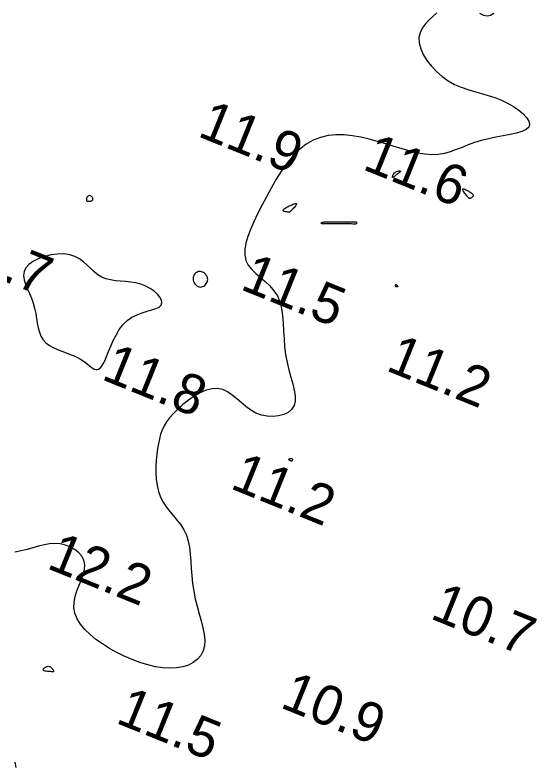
# Model space of a CAD drawing. Extents: x 3040093 to 3056816, y 408076 to 509144.
# Drawn here: x 3044247.2 to 3044313.1, y 440197.2 to 440291.6 of the extents above; entities that cross this region are included whole.
import ezdxf

# ---------------------------------------------------------------- set-up
doc = ezdxf.new("R2010")
doc.units = 0
doc.layers.add('V-CHAN-CONT-EL12-1112', color=7, linetype='Continuous')
doc.layers.add('V-TOPO-SOUN-0810', color=7, linetype='Continuous')

msp = doc.modelspace()

# ---------------------------------------------------------------- linework, layer by layer
at = {"layer": 'V-CHAN-CONT-EL12-1112'}
for points in [[(3044300.412, 440291.928), (3044299.915, 440291.456), (3044299.421, 440290.979), (3044298.964, 440290.486), (3044298.58, 440289.963), (3044298.303, 440289.4), (3044298.167, 440288.785), (3044298.199, 440288.109), (3044298.388, 440287.39), (3044298.717, 440286.648), (3044299.17, 440285.905), (3044299.727, 440285.181), (3044300.371, 440284.497), (3044301.084, 440283.875), (3044301.849, 440283.336), (3044302.649, 440282.893), (3044303.476, 440282.533), (3044304.321, 440282.234), (3044305.177, 440281.976), (3044306.036, 440281.735), (3044306.892, 440281.492), (3044307.735, 440281.224), (3044308.559, 440280.911), (3044309.353, 440280.538), (3044310.095, 440280.114), (3044310.758, 440279.658), (3044311.318, 440279.187), (3044311.748, 440278.717), (3044312.024, 440278.265), (3044312.12, 440277.849), (3044312.01, 440277.485), (3044311.679, 440277.187), (3044311.154, 440276.943), (3044310.472, 440276.739), (3044309.67, 440276.561), (3044308.786, 440276.394), (3044307.857, 440276.223), (3044306.92, 440276.033), (3044306.012, 440275.811), (3044305.162, 440275.545), (3044304.363, 440275.252), (3044303.6, 440274.95), (3044302.857, 440274.661), (3044302.12, 440274.403), (3044301.372, 440274.197), (3044300.599, 440274.063), (3044299.786, 440274.021), (3044298.92, 440274.084), (3044298.006, 440274.238), (3044297.05, 440274.465), (3044296.059, 440274.744), (3044295.04, 440275.055), (3044294.001, 440275.379), (3044292.948, 440275.695), (3044291.889, 440275.984), (3044290.83, 440276.226), (3044289.779, 440276.406), (3044288.739, 440276.509), (3044287.718, 440276.521), (3044286.721, 440276.427), (3044285.754, 440276.211), (3044284.823, 440275.86), (3044283.934, 440275.358), (3044283.092, 440274.698), (3044282.295, 440273.898), (3044281.542, 440272.984), (3044280.829, 440271.984), (3044280.156, 440270.921), (3044279.52, 440269.823), (3044278.918, 440268.716), (3044278.349, 440267.624), (3044277.814, 440266.572), (3044277.325, 440265.565), (3044276.901, 440264.607), (3044276.558, 440263.703), (3044276.312, 440262.854), (3044276.181, 440262.066), (3044276.182, 440261.34), (3044276.331, 440260.682), (3044276.636, 440260.09), (3044277.069, 440259.548), (3044277.594, 440259.036), (3044278.174, 440258.533), (3044278.772, 440258.02), (3044279.351, 440257.475), (3044279.874, 440256.88), (3044280.306, 440256.213), (3044280.619, 440255.46), (3044280.828, 440254.63), (3044280.959, 440253.736), (3044281.038, 440252.794), (3044281.091, 440251.816), (3044281.142, 440250.819), (3044281.217, 440249.814), (3044281.342, 440248.818), (3044281.533, 440247.844), (3044281.769, 440246.9), (3044282.019, 440245.997), (3044282.252, 440245.142), (3044282.438, 440244.346), (3044282.545, 440243.617), (3044282.544, 440242.963), (3044282.403, 440242.394), (3044282.101, 440241.919), (3044281.658, 440241.539), (3044281.1, 440241.26), (3044280.458, 440241.082), (3044279.757, 440241.01), (3044279.029, 440241.046), (3044278.299, 440241.193), (3044277.597, 440241.454), (3044276.944, 440241.825), (3044276.333, 440242.274), (3044275.751, 440242.766), (3044275.182, 440243.262), (3044274.613, 440243.724), (3044274.031, 440244.117), (3044273.421, 440244.401), (3044272.77, 440244.54), (3044272.068, 440244.506), (3044271.33, 440244.317), (3044270.574, 440243.998), (3044269.819, 440243.576), (3044269.084, 440243.079), (3044268.388, 440242.532), (3044267.749, 440241.963), (3044267.188, 440241.398), (3044266.717, 440240.858), (3044266.332, 440240.337), (3044266.02, 440239.824), (3044265.771, 440239.307), (3044265.574, 440238.774), (3044265.419, 440238.214), (3044265.295, 440237.614), (3044265.19, 440236.964), (3044265.098, 440236.256), (3044265.025, 440235.501), (3044264.98, 440234.715), (3044264.975, 440233.914), (3044265.02, 440233.112), (3044265.124, 440232.327), (3044265.297, 440231.573), (3044265.551, 440230.867), (3044265.888, 440230.218), (3044266.293, 440229.615), (3044266.741, 440229.043), (3044267.209, 440228.484), (3044267.676, 440227.922), (3044268.116, 440227.34), (3044268.508, 440226.723), (3044268.828, 440226.053), (3044269.06, 440225.319), (3044269.218, 440224.525), (3044269.322, 440223.68), (3044269.393, 440222.793), (3044269.45, 440221.873), (3044269.514, 440220.929), (3044269.606, 440219.97), (3044269.747, 440219.005), (3044269.948, 440218.042), (3044270.192, 440217.091), (3044270.453, 440216.159), (3044270.705, 440215.256), (3044270.923, 440214.389), (3044271.08, 440213.567), (3044271.151, 440212.799), (3044271.109, 440212.093), (3044270.936, 440211.456), (3044270.635, 440210.894), (3044270.218, 440210.409), (3044269.694, 440210.005), (3044269.075, 440209.685), (3044268.37, 440209.454), (3044267.59, 440209.315), (3044266.747, 440209.271), (3044265.85, 440209.323), (3044264.912, 440209.467), (3044263.945, 440209.693), (3044262.962, 440209.994), (3044261.974, 440210.361), (3044260.996, 440210.787), (3044260.038, 440211.264), (3044259.113, 440211.783), (3044258.234, 440212.338), (3044257.416, 440212.923), (3044256.673, 440213.537), (3044256.022, 440214.175), (3044255.477, 440214.835), (3044255.053, 440215.513), (3044254.765, 440216.205), (3044254.629, 440216.909), (3044254.651, 440217.621), (3044254.797, 440218.336), (3044255.028, 440219.046), (3044255.303, 440219.746), (3044255.578, 440220.431), (3044255.815, 440221.093), (3044255.971, 440221.726), (3044256.006, 440222.326), (3044255.888, 440222.884), (3044255.627, 440223.394), (3044255.245, 440223.848), (3044254.763, 440224.239), (3044254.2, 440224.558), (3044253.579, 440224.798), (3044252.919, 440224.95), (3044252.241, 440225.009), (3044251.561, 440224.969), (3044250.879, 440224.852), (3044250.186, 440224.679), (3044249.478, 440224.474), (3044248.747, 440224.262), (3044247.987, 440224.065), (3044247.193, 440223.908)], [(3044307.602, 440291.825), (3044307.186, 440291.577), (3044306.767, 440291.475), (3044306.33, 440291.554), (3044305.865, 440291.838)], [(3044247.197, 440197.458), (3044247.297, 440196.763)]]:
    msp.add_lwpolyline(points, dxfattribs=at)
for points in [[(3044295.232, 440271.861), (3044295.343, 440271.911), (3044295.456, 440271.947), (3044295.566, 440271.969), (3044295.666, 440271.978), (3044295.75, 440271.975), (3044295.812, 440271.961), (3044295.844, 440271.935), (3044295.842, 440271.899), (3044295.811, 440271.854), (3044295.754, 440271.802), (3044295.679, 440271.743), (3044295.59, 440271.678), (3044295.493, 440271.61), (3044295.393, 440271.539), (3044295.297, 440271.467), (3044295.207, 440271.396), (3044295.127, 440271.328), (3044295.055, 440271.266), (3044294.993, 440271.214), (3044294.941, 440271.175), (3044294.899, 440271.152), (3044294.867, 440271.148), (3044294.846, 440271.166), (3044294.836, 440271.209), (3044294.838, 440271.272), (3044294.853, 440271.351), (3044294.88, 440271.44), (3044294.921, 440271.535), (3044294.976, 440271.629), (3044295.046, 440271.718), (3044295.132, 440271.797)], [(3044304.107, 440268.957), (3044304.011, 440269.081), (3044303.915, 440269.21), (3044303.826, 440269.337), (3044303.752, 440269.456), (3044303.698, 440269.559), (3044303.674, 440269.641), (3044303.685, 440269.693), (3044303.737, 440269.712), (3044303.824, 440269.701), (3044303.937, 440269.664), (3044304.07, 440269.608), (3044304.214, 440269.537), (3044304.36, 440269.456), (3044304.502, 440269.372), (3044304.63, 440269.289), (3044304.739, 440269.211), (3044304.828, 440269.139), (3044304.898, 440269.072), (3044304.949, 440269.01), (3044304.983, 440268.951), (3044305.001, 440268.896), (3044305.003, 440268.843), (3044304.991, 440268.792), (3044304.966, 440268.742), (3044304.929, 440268.694), (3044304.884, 440268.649), (3044304.833, 440268.609), (3044304.778, 440268.574), (3044304.721, 440268.545), (3044304.666, 440268.524), (3044304.614, 440268.511), (3044304.568, 440268.508), (3044304.525, 440268.515), (3044304.482, 440268.534), (3044304.439, 440268.565), (3044304.391, 440268.611), (3044304.336, 440268.672), (3044304.272, 440268.75), (3044304.196, 440268.845)], [(3044257.009, 440268.326), (3044257.028, 440268.376), (3044257.035, 440268.432), (3044257.032, 440268.49), (3044257.019, 440268.55), (3044256.995, 440268.61), (3044256.962, 440268.667), (3044256.919, 440268.719), (3044256.867, 440268.765), (3044256.808, 440268.804), (3044256.744, 440268.834), (3044256.677, 440268.855), (3044256.609, 440268.864), (3044256.543, 440268.861), (3044256.479, 440268.845), (3044256.421, 440268.815), (3044256.37, 440268.77), (3044256.326, 440268.713), (3044256.289, 440268.647), (3044256.261, 440268.576), (3044256.239, 440268.503), (3044256.225, 440268.432), (3044256.219, 440268.367), (3044256.221, 440268.31), (3044256.231, 440268.264), (3044256.248, 440268.229), (3044256.272, 440268.203), (3044256.304, 440268.186), (3044256.342, 440268.174), (3044256.387, 440268.168), (3044256.438, 440268.166), (3044256.496, 440268.166), (3044256.559, 440268.167), (3044256.626, 440268.17), (3044256.694, 440268.175), (3044256.761, 440268.185), (3044256.825, 440268.199), (3044256.885, 440268.22), (3044256.936, 440268.247), (3044256.978, 440268.282)], [(3044281.908, 440266.829), (3044281.889, 440266.817), (3044281.866, 440266.808), (3044281.838, 440266.8), (3044281.802, 440266.794), (3044281.756, 440266.792), (3044281.699, 440266.792), (3044281.628, 440266.795), (3044281.542, 440266.802), (3044281.446, 440266.812), (3044281.347, 440266.827), (3044281.251, 440266.847), (3044281.165, 440266.874), (3044281.095, 440266.906), (3044281.048, 440266.946), (3044281.029, 440266.994), (3044281.043, 440267.05), (3044281.089, 440267.113), (3044281.162, 440267.182), (3044281.259, 440267.255), (3044281.376, 440267.331), (3044281.508, 440267.409), (3044281.653, 440267.488), (3044281.805, 440267.566), (3044281.961, 440267.641), (3044282.117, 440267.71), (3044282.266, 440267.772), (3044282.403, 440267.822), (3044282.524, 440267.858), (3044282.622, 440267.876), (3044282.693, 440267.875), (3044282.732, 440267.85), (3044282.734, 440267.8), (3044282.705, 440267.729), (3044282.651, 440267.642), (3044282.578, 440267.545), (3044282.493, 440267.442), (3044282.403, 440267.338), (3044282.314, 440267.24), (3044282.232, 440267.152), (3044282.162, 440267.078), (3044282.105, 440267.017), (3044282.058, 440266.968), (3044282.02, 440266.93), (3044281.99, 440266.9), (3044281.965, 440266.876), (3044281.944, 440266.858), (3044281.926, 440266.843)], [(3044285.866, 440265.452), (3044285.883, 440265.474), (3044285.919, 440265.495), (3044285.98, 440265.515), (3044286.074, 440265.533), (3044286.207, 440265.548), (3044286.386, 440265.56), (3044286.619, 440265.569), (3044286.908, 440265.575), (3044287.242, 440265.577), (3044287.608, 440265.577), (3044287.989, 440265.575), (3044288.371, 440265.571), (3044288.739, 440265.568), (3044289.079, 440265.565), (3044289.376, 440265.563), (3044289.618, 440265.562), (3044289.809, 440265.562), (3044289.956, 440265.563), (3044290.064, 440265.563), (3044290.14, 440265.561), (3044290.192, 440265.557), (3044290.226, 440265.551), (3044290.248, 440265.54), (3044290.264, 440265.525), (3044290.276, 440265.507), (3044290.284, 440265.485), (3044290.288, 440265.462), (3044290.289, 440265.438), (3044290.289, 440265.415), (3044290.286, 440265.392), (3044290.282, 440265.371), (3044290.278, 440265.353), (3044290.272, 440265.337), (3044290.266, 440265.324), (3044290.258, 440265.314), (3044290.249, 440265.305), (3044290.239, 440265.298), (3044290.227, 440265.292), (3044290.213, 440265.288), (3044290.197, 440265.285), (3044290.171, 440265.283), (3044290.129, 440265.282), (3044290.064, 440265.282), (3044289.967, 440265.283), (3044289.832, 440265.285), (3044289.652, 440265.288), (3044289.419, 440265.292), (3044289.13, 440265.297), (3044288.796, 440265.302), (3044288.431, 440265.308), (3044288.053, 440265.313), (3044287.675, 440265.317), (3044287.312, 440265.32), (3044286.98, 440265.321), (3044286.695, 440265.32), (3044286.467, 440265.316), (3044286.292, 440265.311), (3044286.163, 440265.305), (3044286.072, 440265.299), (3044286.011, 440265.293), (3044285.973, 440265.29), (3044285.95, 440265.289), (3044285.935, 440265.292), (3044285.92, 440265.299), (3044285.906, 440265.31), (3044285.892, 440265.325), (3044285.881, 440265.342), (3044285.871, 440265.362), (3044285.864, 440265.383), (3044285.86, 440265.406), (3044285.86, 440265.429)], [(3044261.954, 440253.525), (3044262.598, 440253.846), (3044263.255, 440254.094), (3044263.894, 440254.293), (3044264.484, 440254.465), (3044264.994, 440254.634), (3044265.393, 440254.823), (3044265.65, 440255.056), (3044265.742, 440255.347), (3044265.68, 440255.687), (3044265.481, 440256.056), (3044265.165, 440256.435), (3044264.749, 440256.808), (3044264.253, 440257.154), (3044263.694, 440257.456), (3044263.091, 440257.694), (3044262.46, 440257.858), (3044261.814, 440257.963), (3044261.162, 440258.031), (3044260.513, 440258.083), (3044259.877, 440258.143), (3044259.264, 440258.232), (3044258.684, 440258.372), (3044258.146, 440258.586), (3044257.655, 440258.888), (3044257.198, 440259.258), (3044256.756, 440259.67), (3044256.309, 440260.096), (3044255.841, 440260.51), (3044255.331, 440260.885), (3044254.763, 440261.193), (3044254.116, 440261.408), (3044253.382, 440261.509), (3044252.587, 440261.501), (3044251.768, 440261.394), (3044250.961, 440261.2), (3044250.201, 440260.929), (3044249.526, 440260.592), (3044248.97, 440260.2), (3044248.571, 440259.765), (3044248.352, 440259.295), (3044248.294, 440258.794), (3044248.364, 440258.266), (3044248.53, 440257.713), (3044248.76, 440257.137), (3044249.021, 440256.542), (3044249.283, 440255.929), (3044249.512, 440255.302), (3044249.686, 440254.664), (3044249.815, 440254.023), (3044249.919, 440253.391), (3044250.018, 440252.776), (3044250.132, 440252.188), (3044250.279, 440251.637), (3044250.48, 440251.134), (3044250.755, 440250.687), (3044251.116, 440250.304), (3044251.552, 440249.978), (3044252.043, 440249.698), (3044252.57, 440249.455), (3044253.115, 440249.239), (3044253.658, 440249.04), (3044254.181, 440248.847), (3044254.666, 440248.652), (3044255.096, 440248.446), (3044255.475, 440248.233), (3044255.808, 440248.018), (3044256.102, 440247.807), (3044256.364, 440247.605), (3044256.598, 440247.419), (3044256.813, 440247.253), (3044257.013, 440247.113), (3044257.204, 440247.006), (3044257.391, 440246.942), (3044257.574, 440246.931), (3044257.758, 440246.984), (3044257.944, 440247.112), (3044258.136, 440247.326), (3044258.335, 440247.637), (3044258.546, 440248.055), (3044258.77, 440248.584), (3044259.014, 440249.202), (3044259.288, 440249.879), (3044259.598, 440250.585), (3044259.951, 440251.29), (3044260.357, 440251.966), (3044260.821, 440252.582), (3044261.353, 440253.109)], [(3044271.473, 440258.02), (3044271.506, 440258.148), (3044271.517, 440258.278), (3044271.51, 440258.406), (3044271.483, 440258.532), (3044271.439, 440258.655), (3044271.379, 440258.773), (3044271.303, 440258.884), (3044271.213, 440258.987), (3044271.11, 440259.08), (3044270.997, 440259.16), (3044270.875, 440259.225), (3044270.747, 440259.272), (3044270.615, 440259.298), (3044270.48, 440259.303), (3044270.345, 440259.282), (3044270.212, 440259.235), (3044270.085, 440259.163), (3044269.967, 440259.069), (3044269.864, 440258.957), (3044269.777, 440258.828), (3044269.712, 440258.686), (3044269.672, 440258.534), (3044269.662, 440258.374), (3044269.684, 440258.209), (3044269.734, 440258.045), (3044269.811, 440257.887), (3044269.909, 440257.739), (3044270.024, 440257.607), (3044270.154, 440257.496), (3044270.293, 440257.412), (3044270.438, 440257.359), (3044270.586, 440257.341), (3044270.733, 440257.355), (3044270.875, 440257.398), (3044271.011, 440257.465), (3044271.136, 440257.553), (3044271.248, 440257.656), (3044271.343, 440257.771), (3044271.419, 440257.893)], [(3044295.281, 440257.377), (3044295.266, 440257.385), (3044295.253, 440257.396), (3044295.243, 440257.408), (3044295.235, 440257.422), (3044295.23, 440257.438), (3044295.225, 440257.455), (3044295.221, 440257.473), (3044295.218, 440257.493), (3044295.216, 440257.513), (3044295.214, 440257.533), (3044295.213, 440257.552), (3044295.214, 440257.571), (3044295.216, 440257.588), (3044295.219, 440257.604), (3044295.224, 440257.617), (3044295.231, 440257.628), (3044295.24, 440257.636), (3044295.25, 440257.641), (3044295.261, 440257.643), (3044295.273, 440257.643), (3044295.286, 440257.641), (3044295.3, 440257.635), (3044295.313, 440257.628), (3044295.327, 440257.618), (3044295.34, 440257.605), (3044295.354, 440257.591), (3044295.367, 440257.576), (3044295.381, 440257.56), (3044295.395, 440257.544), (3044295.41, 440257.527), (3044295.425, 440257.51), (3044295.441, 440257.494), (3044295.456, 440257.479), (3044295.47, 440257.464), (3044295.482, 440257.45), (3044295.491, 440257.437), (3044295.495, 440257.425), (3044295.495, 440257.413), (3044295.488, 440257.403), (3044295.474, 440257.393), (3044295.455, 440257.385), (3044295.432, 440257.378), (3044295.406, 440257.373), (3044295.378, 440257.369), (3044295.351, 440257.368), (3044295.325, 440257.369), (3044295.301, 440257.372)], [(3044281.972, 440235.428), (3044281.932, 440235.45), (3044281.89, 440235.475), (3044281.849, 440235.501), (3044281.812, 440235.528), (3044281.782, 440235.555), (3044281.76, 440235.582), (3044281.751, 440235.608), (3044281.756, 440235.632), (3044281.773, 440235.654), (3044281.801, 440235.674), (3044281.836, 440235.691), (3044281.877, 440235.705), (3044281.921, 440235.716), (3044281.965, 440235.723), (3044282.007, 440235.727), (3044282.045, 440235.727), (3044282.079, 440235.723), (3044282.109, 440235.716), (3044282.135, 440235.706), (3044282.157, 440235.695), (3044282.174, 440235.681), (3044282.188, 440235.667), (3044282.198, 440235.653), (3044282.205, 440235.638), (3044282.208, 440235.624), (3044282.209, 440235.61), (3044282.208, 440235.597), (3044282.206, 440235.585), (3044282.204, 440235.574), (3044282.202, 440235.564), (3044282.201, 440235.556), (3044282.201, 440235.55), (3044282.202, 440235.545), (3044282.204, 440235.54), (3044282.206, 440235.536), (3044282.208, 440235.531), (3044282.208, 440235.524), (3044282.206, 440235.517), (3044282.202, 440235.506), (3044282.195, 440235.494), (3044282.187, 440235.479), (3044282.176, 440235.463), (3044282.164, 440235.446), (3044282.152, 440235.429), (3044282.14, 440235.413), (3044282.129, 440235.399), (3044282.119, 440235.387), (3044282.111, 440235.378), (3044282.103, 440235.372), (3044282.095, 440235.37), (3044282.086, 440235.371), (3044282.073, 440235.375), (3044282.057, 440235.383), (3044282.035, 440235.394), (3044282.007, 440235.41)], [(3044251.581, 440208.855), (3044251.442, 440208.864), (3044251.295, 440208.877), (3044251.15, 440208.896), (3044251.016, 440208.921), (3044250.901, 440208.955), (3044250.814, 440208.999), (3044250.764, 440209.053), (3044250.758, 440209.12), (3044250.79, 440209.194), (3044250.854, 440209.27), (3044250.943, 440209.345), (3044251.05, 440209.412), (3044251.166, 440209.468), (3044251.286, 440209.506), (3044251.403, 440209.523), (3044251.509, 440209.515), (3044251.605, 440209.486), (3044251.69, 440209.439), (3044251.765, 440209.38), (3044251.831, 440209.313), (3044251.888, 440209.244), (3044251.935, 440209.177), (3044251.975, 440209.117), (3044252.006, 440209.068), (3044252.03, 440209.028), (3044252.047, 440208.997), (3044252.06, 440208.974), (3044252.068, 440208.956), (3044252.073, 440208.942), (3044252.075, 440208.931), (3044252.076, 440208.922), (3044252.076, 440208.912), (3044252.075, 440208.902), (3044252.074, 440208.892), (3044252.072, 440208.882), (3044252.069, 440208.873), (3044252.065, 440208.865), (3044252.06, 440208.858), (3044252.054, 440208.851), (3044252.046, 440208.846), (3044252.034, 440208.843), (3044252.014, 440208.84), (3044251.985, 440208.839), (3044251.942, 440208.84), (3044251.883, 440208.841), (3044251.805, 440208.845), (3044251.704, 440208.849)]]:
    msp.add_lwpolyline(points, close=True, dxfattribs=at)

# ---------------------------------------------------------------- texts
at = {"layer": 'V-TOPO-SOUN-0810'}
for s, p in [('11.9 ', (3044270.103, 440276.4)), ('11.6 ', (3044290.903, 440272.24)), ('11.7 ', (3044238.503, 440261.02)), ('11.5 ', (3044275.483, 440257.11)), ('11.2 ', (3044293.853, 440246.88)), ('11.8 ', (3044257.963, 440245.76)), ('11.2 ', (3044274.203, 440232.01)), ('12.2 ', (3044251.073, 440221.94)), ('10.7 ', (3044299.433, 440215.61)), ('10.9 ', (3044280.503, 440204.39)), ('11.5 ', (3044259.763, 440202.45))]:
    msp.add_text(s, height=5, rotation=338, dxfattribs=at).set_placement(p)

doc.saveas('drawing.dxf')
